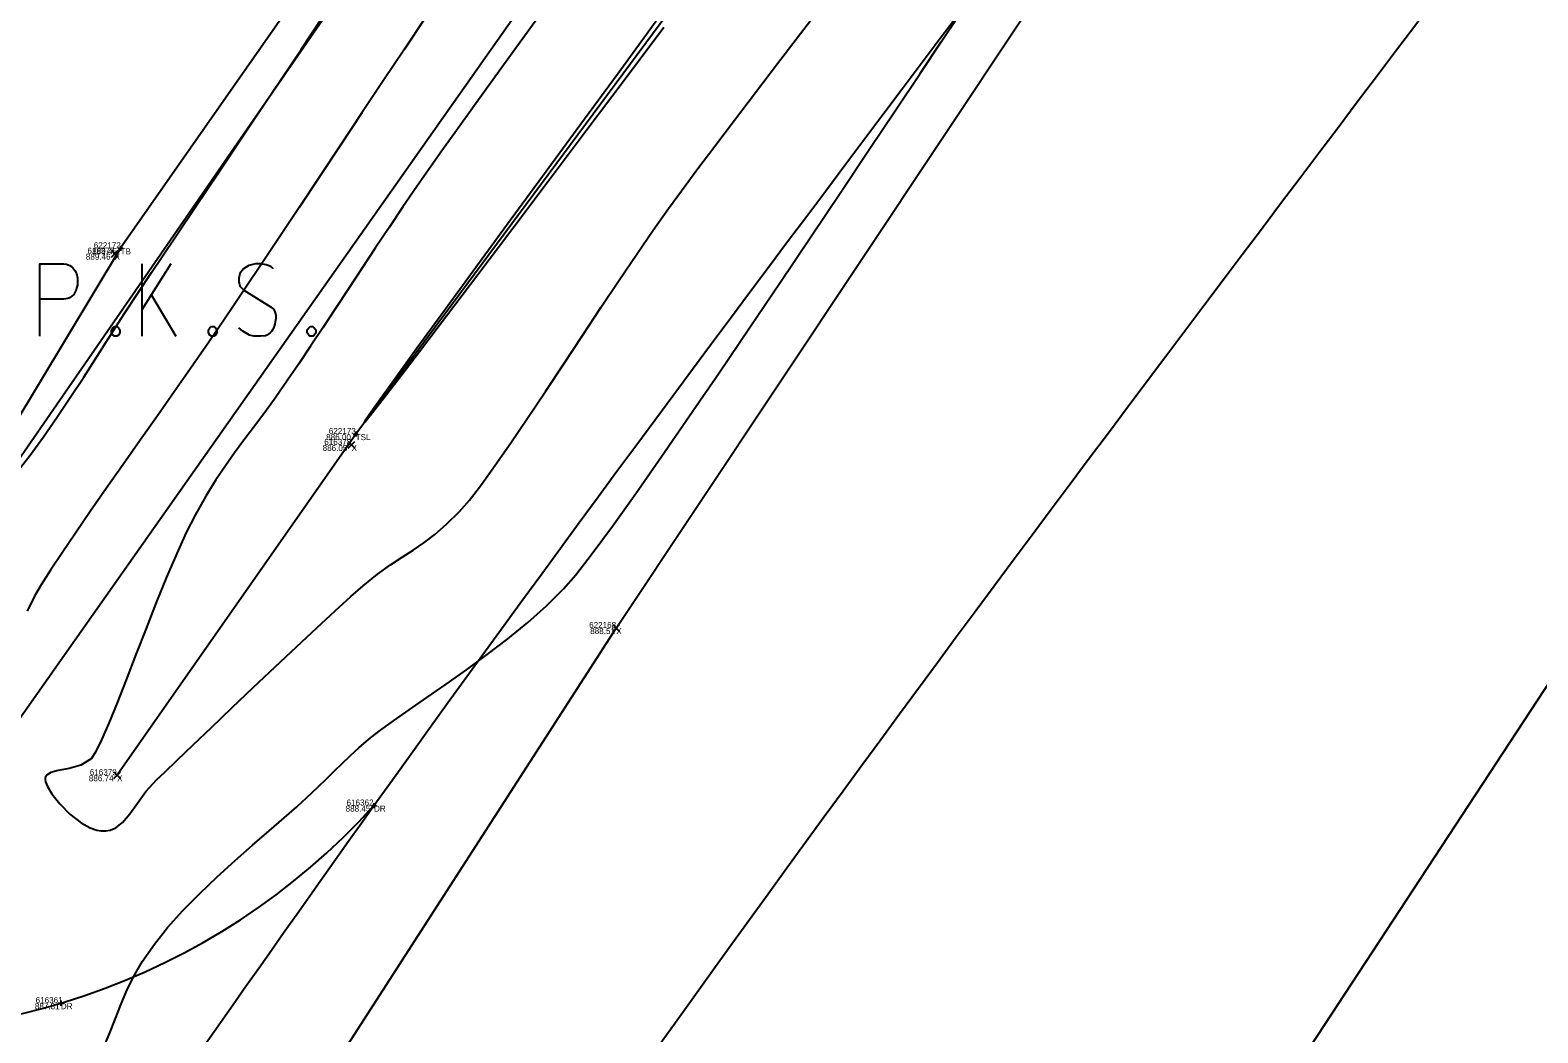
# Model space of a CAD drawing. Extents: x 1957117 to 1971063, y 701601 to 715861.
# Drawn here: x 1964306.2 to 1964393.5, y 707861.2 to 707919.3 of the extents above; entities that cross this region are included whole.
import ezdxf

# ---------------------------------------------------------------- set-up
doc = ezdxf.new("R2010")
doc.units = 0
for name, color, linetype in [('AP_X_Lights', 7, 'Continuous'), ('DT_X_Break_Line', 7, 'Continuous'), ('DT_X_Contour_Minor', 7, 'Continuous'), ('DT_X_TIN_Hull', 7, 'Continuous'), ('PV_P_Drive', 7, 'Continuous'), ('PV_P_Parking_Lot', 7, 'Continuous'), ('PV_P_Shoulder', 7, 'Continuous'), ('RS_Raster1', 7, 'Continuous'), ('RW_X_Esmt_RR', 7, 'Continuous'), ('RW_X_Fee_RW', 7, 'Continuous'), ('SC_Scratch1', 7, 'Continuous'), ('SC_Scratch2', 7, 'Continuous'), ('SC_Shading5', 7, 'Continuous')]:
    doc.layers.add(name, color=color, linetype=linetype)

msp = doc.modelspace()

# ---------------------------------------------------------------- linework, layer by layer
at = {"layer": 'AP_X_Lights'}
for p, q in [((1964310.9, 707906.148), (1964311.288, 707906.538)), ((1964310.9, 707906.538), (1964311.288, 707906.148)), ((1964324.62, 707895.064), (1964325.008, 707895.454)), ((1964324.62, 707895.454), (1964325.008, 707895.064)), ((1964339.947, 707884.457), (1964340.335, 707884.847)), ((1964339.947, 707884.847), (1964340.335, 707884.457)), ((1964311.039, 707875.926), (1964311.427, 707876.316)), ((1964311.039, 707876.316), (1964311.427, 707875.926))]:
    msp.add_line(p, q, dxfattribs=at)
at = {"layer": 'DT_X_Break_Line'}
for points in [[(1964557.968, 708221.563), (1964529.012, 708179.196), (1964501.004, 708139.524), (1964472.51, 708098.385), (1964443.736, 708056.284), (1964412.689, 708016.643), (1964384.427, 707977.661), (1964355.542, 707937.018), (1964325.051, 707895.89), (1964311.233, 707876.121)], [(1964501.633, 708199.836), (1964472.058, 708159.676), (1964442.718, 708119.139), (1964414.466, 708076.646), (1964403.549, 708024.16), (1964357.625, 707995.459), (1964339.239, 707946.448), (1964311.438, 707906.654), (1964292.589, 707875.355)]]:
    msp.add_lwpolyline(points, dxfattribs=at)
at = {"layer": 'DT_X_Contour_Minor'}
for points in [[(1964305.429, 707893.677), (1964306.202, 707894.674), (1964306.976, 707895.735), (1964307.749, 707896.85), (1964308.524, 707898.008), (1964309.3, 707899.197), (1964310.078, 707900.408), (1964310.859, 707901.629), (1964311.642, 707902.849), (1964312.429, 707904.058), (1964313.221, 707905.244), (1964313.825, 707906.139), (1964314.695, 707907.435), (1964315.799, 707909.082), (1964317.103, 707911.03), (1964318.574, 707913.229), (1964320.179, 707915.629), (1964321.884, 707918.18), (1964323.657, 707920.833)], [(1964305.429, 707893.677), (1964306.202, 707894.674), (1964306.976, 707895.735), (1964307.749, 707896.85), (1964308.524, 707898.008), (1964309.3, 707899.197), (1964310.078, 707900.408), (1964310.859, 707901.629), (1964311.642, 707902.849), (1964312.429, 707904.058), (1964313.221, 707905.244), (1964313.825, 707906.139), (1964314.695, 707907.435), (1964315.799, 707909.082), (1964317.103, 707911.03), (1964318.574, 707913.229), (1964320.179, 707915.629), (1964321.884, 707918.18), (1964323.657, 707920.833)], [(1964335.844, 707920.352), (1964334.424, 707918.392), (1964333.106, 707916.569), (1964331.917, 707914.919), (1964330.885, 707913.481), (1964330.037, 707912.293), (1964329.401, 707911.393), (1964328.595, 707910.23), (1964327.788, 707909.049), (1964326.984, 707907.858), (1964326.187, 707906.665), (1964325.401, 707905.479), (1964324.628, 707904.31), (1964323.874, 707903.165), (1964323.141, 707902.053), (1964322.434, 707900.984), (1964321.756, 707899.965), (1964321.11, 707899.006), (1964320.385, 707897.961), (1964319.733, 707897.063), (1964319.136, 707896.267), (1964318.577, 707895.53), (1964318.039, 707894.808), (1964317.505, 707894.057), (1964316.957, 707893.234), (1964316.38, 707892.295), (1964315.754, 707891.197), (1964315.239, 707890.183), (1964314.684, 707888.967), (1964314.101, 707887.599), (1964313.505, 707886.132), (1964312.907, 707884.619), (1964312.319, 707883.11), (1964311.755, 707881.659), (1964311.228, 707880.316), (1964310.748, 707879.135), (1964310.33, 707878.167), (1964309.986, 707877.464), (1964309.728, 707877.078), (1964309.14, 707876.703), (1964308.463, 707876.514), (1964307.815, 707876.399), (1964307.395, 707876.287), (1964307.178, 707876.153), (1964307.094, 707876.027), (1964307.072, 707875.95), (1964307.068, 707875.888), (1964307.089, 707875.74), (1964307.193, 707875.469), (1964307.446, 707875.043), (1964307.912, 707874.455), (1964308.495, 707873.874), (1964309.144, 707873.372), (1964309.677, 707873.075), (1964310.067, 707872.939), (1964310.316, 707872.897), (1964310.437, 707872.893), (1964310.572, 707872.9), (1964310.822, 707872.945), (1964311.157, 707873.083), (1964311.545, 707873.379), (1964311.98, 707873.89), (1964312.414, 707874.509), (1964312.906, 707875.18), (1964313.515, 707875.851), (1964313.994, 707876.308), (1964314.713, 707876.997), (1964315.63, 707877.874), (1964316.7, 707878.896), (1964317.878, 707880.019), (1964319.122, 707881.201), (1964320.386, 707882.399), (1964321.628, 707883.568), (1964322.802, 707884.665), (1964323.866, 707885.648), (1964324.774, 707886.472), (1964325.484, 707887.095), (1964326.32, 707887.771), (1964327.062, 707888.309), (1964327.736, 707888.759), (1964328.371, 707889.17), (1964328.994, 707889.591), (1964329.633, 707890.072), (1964330.315, 707890.661), (1964331.069, 707891.408), (1964331.632, 707892.064), (1964332.327, 707892.969), (1964333.133, 707894.087), (1964334.032, 707895.382), (1964335.006, 707896.817), (1964336.034, 707898.355), (1964337.097, 707899.96), (1964338.178, 707901.596), (1964339.255, 707903.225), (1964340.311, 707904.812), (1964341.326, 707906.32), (1964342.281, 707907.712), (1964343.157, 707908.953), (1964343.913, 707909.988), (1964344.816, 707911.204), (1964345.846, 707912.575), (1964346.982, 707914.075), (1964348.201, 707915.679), (1964349.484, 707917.361), (1964350.808, 707919.095), (1964352.153, 707920.854)], [(1964335.844, 707920.352), (1964334.424, 707918.392), (1964333.106, 707916.569), (1964331.917, 707914.919), (1964330.885, 707913.481), (1964330.037, 707912.293), (1964329.401, 707911.393), (1964328.595, 707910.23), (1964327.788, 707909.049), (1964326.984, 707907.858), (1964326.187, 707906.665), (1964325.401, 707905.479), (1964324.628, 707904.31), (1964323.874, 707903.165), (1964323.141, 707902.053), (1964322.434, 707900.984), (1964321.756, 707899.965), (1964321.11, 707899.006), (1964320.385, 707897.961), (1964319.733, 707897.063), (1964319.136, 707896.267), (1964318.577, 707895.53), (1964318.039, 707894.808), (1964317.505, 707894.057), (1964316.957, 707893.234), (1964316.38, 707892.295), (1964315.754, 707891.197), (1964315.239, 707890.183), (1964314.684, 707888.967), (1964314.101, 707887.599), (1964313.505, 707886.132), (1964312.907, 707884.619), (1964312.319, 707883.11), (1964311.755, 707881.659), (1964311.228, 707880.316), (1964310.748, 707879.135), (1964310.33, 707878.167), (1964309.986, 707877.464), (1964309.728, 707877.078), (1964309.14, 707876.703), (1964308.463, 707876.514), (1964307.815, 707876.399), (1964307.395, 707876.287), (1964307.178, 707876.153), (1964307.094, 707876.027), (1964307.072, 707875.95), (1964307.068, 707875.888), (1964307.089, 707875.74), (1964307.193, 707875.469), (1964307.446, 707875.043), (1964307.912, 707874.455), (1964308.495, 707873.874), (1964309.144, 707873.372), (1964309.677, 707873.075), (1964310.067, 707872.939), (1964310.316, 707872.897), (1964310.437, 707872.893), (1964310.572, 707872.9), (1964310.822, 707872.945), (1964311.157, 707873.083), (1964311.545, 707873.379), (1964311.98, 707873.89), (1964312.414, 707874.509), (1964312.906, 707875.18), (1964313.515, 707875.851), (1964313.994, 707876.308), (1964314.713, 707876.997), (1964315.63, 707877.874), (1964316.7, 707878.896), (1964317.878, 707880.019), (1964319.122, 707881.201), (1964320.386, 707882.399), (1964321.628, 707883.568), (1964322.802, 707884.665), (1964323.866, 707885.648), (1964324.774, 707886.472), (1964325.484, 707887.095), (1964326.32, 707887.771), (1964327.062, 707888.309), (1964327.736, 707888.759), (1964328.371, 707889.17), (1964328.994, 707889.591), (1964329.633, 707890.072), (1964330.315, 707890.661), (1964331.069, 707891.408), (1964331.632, 707892.064), (1964332.327, 707892.969), (1964333.133, 707894.087), (1964334.032, 707895.382), (1964335.006, 707896.817), (1964336.034, 707898.355), (1964337.097, 707899.96), (1964338.178, 707901.596), (1964339.255, 707903.225), (1964340.311, 707904.812), (1964341.326, 707906.32), (1964342.281, 707907.712), (1964343.157, 707908.953), (1964343.913, 707909.988), (1964344.816, 707911.204), (1964345.846, 707912.575), (1964346.982, 707914.075), (1964348.201, 707915.679), (1964349.484, 707917.361), (1964350.808, 707919.095), (1964352.153, 707920.854)], [(1964329.058, 707919.978), (1964327.872, 707918.201), (1964326.649, 707916.365), (1964325.407, 707914.499), (1964324.168, 707912.633), (1964322.95, 707910.798), (1964321.772, 707909.025), (1964320.654, 707907.342), (1964319.614, 707905.78), (1964318.674, 707904.37), (1964317.851, 707903.142), (1964317.166, 707902.125), (1964316.367, 707900.957), (1964315.487, 707899.688), (1964314.547, 707898.343), (1964313.568, 707896.949), (1964312.571, 707895.533), (1964311.576, 707894.119), (1964310.605, 707892.734), (1964309.678, 707891.405), (1964308.818, 707890.157), (1964308.043, 707889.016), (1964307.376, 707888.009), (1964306.837, 707887.161), (1964306.448, 707886.499), (1964306.034, 707885.629)], [(1964329.058, 707919.978), (1964327.872, 707918.201), (1964326.649, 707916.365), (1964325.407, 707914.499), (1964324.168, 707912.633), (1964322.95, 707910.798), (1964321.772, 707909.025), (1964320.654, 707907.342), (1964319.614, 707905.78), (1964318.674, 707904.37), (1964317.851, 707903.142), (1964317.166, 707902.125), (1964316.367, 707900.957), (1964315.487, 707899.688), (1964314.547, 707898.343), (1964313.568, 707896.949), (1964312.571, 707895.533), (1964311.576, 707894.119), (1964310.605, 707892.734), (1964309.678, 707891.405), (1964308.818, 707890.157), (1964308.043, 707889.016), (1964307.376, 707888.009), (1964306.837, 707887.161), (1964306.448, 707886.499), (1964306.034, 707885.629)], [(1964310.455, 707860.334), (1964310.82, 707861.204), (1964311.135, 707862.02), (1964311.44, 707862.811), (1964311.776, 707863.608), (1964312.186, 707864.44), (1964312.711, 707865.339), (1964313.393, 707866.335), (1964314.16, 707867.299), (1964315.046, 707868.282), (1964316.016, 707869.269), (1964317.035, 707870.242), (1964318.068, 707871.183), (1964319.08, 707872.076), (1964320.037, 707872.904), (1964320.903, 707873.649), (1964321.644, 707874.294), (1964322.225, 707874.823), (1964322.853, 707875.426), (1964323.371, 707875.933), (1964323.824, 707876.379), (1964324.26, 707876.802), (1964324.723, 707877.237), (1964325.26, 707877.721), (1964325.917, 707878.291), (1964326.486, 707878.739), (1964327.239, 707879.283), (1964328.145, 707879.914), (1964329.171, 707880.621), (1964330.288, 707881.395), (1964331.462, 707882.228), (1964332.662, 707883.108), (1964333.857, 707884.027), (1964335.015, 707884.976), (1964336.104, 707885.944), (1964337.093, 707886.922), (1964337.795, 707887.743), (1964338.747, 707888.972), (1964339.914, 707890.559), (1964341.266, 707892.451), (1964342.768, 707894.597), (1964344.39, 707896.945), (1964346.098, 707899.443), (1964347.859, 707902.039), (1964349.642, 707904.682), (1964351.413, 707907.32), (1964353.141, 707909.901), (1964354.793, 707912.373), (1964356.336, 707914.685), (1964357.737, 707916.785), (1964358.965, 707918.621), (1964359.987, 707920.141)], [(1964310.455, 707860.334), (1964310.82, 707861.204), (1964311.135, 707862.02), (1964311.44, 707862.811), (1964311.776, 707863.608), (1964312.186, 707864.44), (1964312.711, 707865.339), (1964313.393, 707866.335), (1964314.16, 707867.299), (1964315.046, 707868.282), (1964316.016, 707869.269), (1964317.035, 707870.242), (1964318.068, 707871.183), (1964319.08, 707872.076), (1964320.037, 707872.904), (1964320.903, 707873.649), (1964321.644, 707874.294), (1964322.225, 707874.823), (1964322.853, 707875.426), (1964323.371, 707875.933), (1964323.824, 707876.379), (1964324.26, 707876.802), (1964324.723, 707877.237), (1964325.26, 707877.721), (1964325.917, 707878.291), (1964326.486, 707878.739), (1964327.239, 707879.283), (1964328.145, 707879.914), (1964329.171, 707880.621), (1964330.288, 707881.395), (1964331.462, 707882.228), (1964332.662, 707883.108), (1964333.857, 707884.027), (1964335.015, 707884.976), (1964336.104, 707885.944), (1964337.093, 707886.922), (1964337.795, 707887.743), (1964338.747, 707888.972), (1964339.914, 707890.559), (1964341.266, 707892.451), (1964342.768, 707894.597), (1964344.39, 707896.945), (1964346.098, 707899.443), (1964347.859, 707902.039), (1964349.642, 707904.682), (1964351.413, 707907.32), (1964353.141, 707909.901), (1964354.793, 707912.373), (1964356.336, 707914.685), (1964357.737, 707916.785), (1964358.965, 707918.621), (1964359.987, 707920.141)], [(1964342.458, 707919.808), (1964340.242, 707916.789), (1964338.028, 707913.772), (1964335.863, 707910.817), (1964333.788, 707907.983), (1964331.851, 707905.331), (1964330.093, 707902.919), (1964328.56, 707900.809), (1964327.296, 707899.06), (1964326.345, 707897.731), (1964325.839, 707897.011), (1964325.624, 707896.692), (1964325.563, 707896.591), (1964325.559, 707896.575), (1964325.573, 707896.584), (1964325.652, 707896.671), (1964325.895, 707896.969), (1964326.437, 707897.661), (1964327.433, 707898.955), (1964328.741, 707900.671), (1964330.316, 707902.748), (1964332.115, 707905.127), (1964334.092, 707907.749), (1964336.203, 707910.554), (1964338.404, 707913.482), (1964340.651, 707916.474), (1964342.899, 707919.47)], [(1964342.458, 707919.808), (1964340.242, 707916.789), (1964338.028, 707913.772), (1964335.863, 707910.817), (1964333.788, 707907.983), (1964331.851, 707905.331), (1964330.093, 707902.919), (1964328.56, 707900.809), (1964327.296, 707899.06), (1964326.345, 707897.731), (1964325.839, 707897.011), (1964325.624, 707896.692), (1964325.563, 707896.591), (1964325.559, 707896.575), (1964325.573, 707896.584), (1964325.652, 707896.671), (1964325.895, 707896.969), (1964326.437, 707897.661), (1964327.433, 707898.955), (1964328.741, 707900.671), (1964330.316, 707902.748), (1964332.115, 707905.127), (1964334.092, 707907.749), (1964336.203, 707910.554), (1964338.404, 707913.482), (1964340.651, 707916.474), (1964342.899, 707919.47)]]:
    msp.add_lwpolyline(points, dxfattribs=at)
at = {"layer": 'DT_X_TIN_Hull'}
msp.add_lwpolyline([(1963979.319, 707289.756), (1964005.147, 707343.365), (1964096.972, 707506.447), (1964137.253, 707539.912), (1964166.017, 707582.038), (1964201.202, 707616.815), (1964201.876, 707617.583), (1964191.2, 707685.167), (1964221.045, 707725.403), (1964250.508, 707765.427), (1964278.98, 707807.131), (1964313.88, 707843.86), (1964340.141, 707884.652), (1964368.441, 707927.193), (1964396.427, 707968.962), (1964424.154, 708010.108), (1964451.896, 708051.068), (1964480.04, 708092.058), (1964508.519, 708133.679), (1964536.348, 708175.363), (1964564.579, 708216.242)], dxfattribs=at)
at = {"layer": 'PV_P_Drive'}
for p, q in [((1964311.292, 707906.654), (1964311.584, 707906.654)), ((1964311.438, 707906.8), (1964311.438, 707906.508)), ((1964311.438, 707906.654), (1964311.438, 707906.654)), ((1964325.051, 707896.036), (1964325.051, 707895.744)), ((1964324.905, 707895.89), (1964325.197, 707895.89)), ((1964325.051, 707895.89), (1964325.051, 707895.89)), ((1964325.964, 707874.364), (1964326.256, 707874.364)), ((1964326.11, 707874.51), (1964326.11, 707874.218)), ((1964326.11, 707874.364), (1964326.11, 707874.364)), ((1964307.829, 707862.914), (1964308.121, 707862.914)), ((1964307.975, 707863.06), (1964307.975, 707862.768)), ((1964307.975, 707862.914), (1964307.975, 707862.914))]:
    msp.add_line(p, q, dxfattribs=at)
at = {"layer": 'PV_P_Parking_Lot'}
for points in [[(1964306.768, 707901.559), (1964306.768, 707905.759), (1964308.156, 707905.759), (1964308.301, 707905.726), (1964308.504, 707905.66), (1964308.591, 707905.593), (1964308.677, 707905.527), (1964308.793, 707905.362), (1964308.88, 707905.197), (1964308.938, 707904.932), (1964308.938, 707904.535), (1964308.909, 707904.403), (1964308.851, 707904.205), (1964308.735, 707903.973), (1964308.619, 707903.874), (1964308.533, 707903.808), (1964308.388, 707903.742), (1964308.156, 707903.709), (1964306.768, 707903.709)], [(1964312.67, 707905.759), (1964312.67, 707901.559)], [(1964314.349, 707905.759), (1964312.67, 707903.08)], [(1964320.281, 707905.461), (1964320.223, 707905.527), (1964320.136, 707905.593), (1964319.875, 707905.693), (1964319.557, 707905.759), (1964319.325, 707905.759), (1964319.239, 707905.759), (1964318.863, 707905.66), (1964318.544, 707905.461), (1964318.342, 707905.197), (1964318.284, 707904.932), (1964318.284, 707904.734), (1964318.342, 707904.469), (1964318.573, 707904.238), (1964320.165, 707903.246), (1964320.309, 707903.113), (1964320.367, 707902.981), (1964320.425, 707902.783), (1964320.425, 707902.584), (1964320.396, 707902.386), (1964320.367, 707902.254), (1964320.309, 707902.088), (1964320.251, 707901.956), (1964320.194, 707901.857), (1964320.107, 707901.757), (1964320.02, 707901.691), (1964319.904, 707901.625), (1964319.818, 707901.592), (1964319.557, 707901.559), (1964319.152, 707901.559), (1964318.892, 707901.625), (1964318.515, 707901.857), (1964318.284, 707902.055)], [(1964313.22, 707903.94), (1964314.638, 707901.559)], [(1964311.079, 707902.121), (1964311.224, 707902.121), (1964311.311, 707902.055), (1964311.397, 707901.923), (1964311.397, 707901.757), (1964311.311, 707901.625), (1964311.224, 707901.559), (1964311.079, 707901.559), (1964310.992, 707901.625), (1964310.906, 707901.757), (1964310.906, 707901.923), (1964310.992, 707902.055), (1964311.079, 707902.121)], [(1964316.693, 707902.121), (1964316.837, 707902.121), (1964316.924, 707902.055), (1964317.011, 707901.923), (1964317.011, 707901.757), (1964316.924, 707901.625), (1964316.837, 707901.559), (1964316.693, 707901.559), (1964316.606, 707901.625), (1964316.519, 707901.757), (1964316.519, 707901.923), (1964316.606, 707902.055), (1964316.693, 707902.121)], [(1964322.422, 707902.121), (1964322.566, 707902.121), (1964322.653, 707902.055), (1964322.74, 707901.923), (1964322.74, 707901.757), (1964322.653, 707901.625), (1964322.566, 707901.559), (1964322.422, 707901.559), (1964322.335, 707901.625), (1964322.248, 707901.757), (1964322.248, 707901.923), (1964322.335, 707902.055), (1964322.422, 707902.121)]]:
    msp.add_lwpolyline(points, dxfattribs=at)
at = {"layer": 'RW_X_Esmt_RR'}
msp.add_lwpolyline([(1963738.247, 707073.608), (1964602.591, 708301.271)], dxfattribs=at)
at = {"layer": 'RW_X_Fee_RW'}
for points in [[(1963881.046, 707276.431), (1964172.578, 707701.964), (1964668.324, 708419.582), (1964735.207, 708501.875), (1964966.496, 708718.802), (1965107.468, 708816.338), (1965585.552, 709094.216), (1966091.861, 709326.705), (1966247.281, 709386.816), (1966633.174, 709551.737), (1966943.202, 709670.565), (1967172.032, 709812.662), (1967935.697, 710373.174), (1968346.714, 710683.963), (1968484.345, 710796.182), (1968743.632, 711067.038), (1968903.937, 711275.819), (1969041.222, 711501.316), (1969638.166, 712572.015), (1970019.077, 713196.718)], [(1963990.37, 707284.54), (1964211.3, 707607.51), (1964290.14, 707722.75), (1964537.53, 708100.29), (1964569.56, 708145.18), (1964601.94, 708190.45), (1964634.95, 708234.76), (1964669.06, 708278.18), (1964704.26, 708320.69), (1964740.51, 708362.26), (1964777.81, 708402.87), (1964816.13, 708442.5), (1964855.43, 708481.13), (1964895.86, 708519.27), (1964936.54, 708557.53), (1964977.01, 708595.03), (1965018.54, 708630.9), (1965061.47, 708665.24), (1965105.72, 708697.98), (1965151.2, 708729.05), (1965197.84, 708758.39), (1965265.03, 708795.01), (1965455.62, 708895.75), (1965993.74, 709164.89)]]:
    msp.add_lwpolyline(points, dxfattribs=at)
at = {"layer": 'SC_Scratch2'}
msp.add_arc((1964296.533, 707901.123), 39.885, 259.67033, 317.86375, dxfattribs=at)
at = {"layer": 'SC_Shading5'}
for points in [[(1963589.678, 706586.994), (1963626.625, 706689.548), (1963651.76, 706746.832), (1963668.09, 706778.596), (1963682.768, 706805.402), (1963734.424, 706911.594), (1963826.849, 707116.717), (1963877.258, 707215.645), (1963964.981, 707354.472), (1964070.526, 707509.355), (1964132.574, 707601.994), (1964163.9, 707642.169), (1964191.2, 707685.167), (1964278.98, 707807.131), (1964326.11, 707874.364), (1964396.427, 707968.962), (1964508.519, 708133.679), (1964655.588, 708336.552), (1964745.319, 708429.172), (1964840.327, 708522.317), (1964988.178, 708660.245), (1965089.796, 708739.041), (1965251.743, 708835.216), (1965415.807, 708922.048), (1965866.2, 709149.38), (1966173.543, 709294.131), (1966283.627, 709338.196), (1966534.003, 709419.214), (1966689.084, 709471.266), (1967008.468, 709641.817), (1967166.677, 709750.124), (1967422.113, 709931.083), (1967818.707, 710198.831), (1968187.021, 710459.852), (1968360.589, 710592.493), (1968496.543, 710707.847), (1968606.427, 710809.378), (1968733.391, 710937.091), (1968807.28, 711025.4), (1968843.008, 711077.094), (1968863.233, 711106.099), (1968909.747, 711171.311), (1968974.133, 711279.559), (1969130.932, 711546.915), (1969247.433, 711744.686), (1969402.714, 712016.424), (1969505.287, 712191.789), (1969666.311, 712460.805), (1969771.586, 712639.896), (1969880.058, 712820.917), (1969964.994, 712955.706), (1969990.005, 713000.084), (1970030.065, 713068.479)], [(1963609.915, 706579.703), (1963646.615, 706681.572), (1963671.193, 706737.585), (1963687.092, 706768.511), (1963701.884, 706795.526), (1963753.906, 706902.469), (1963846.249, 707107.41), (1963895.973, 707204.994), (1963982.966, 707342.667), (1964088.35, 707497.312), (1964150.015, 707589.379), (1964181.502, 707629.761), (1964209.024, 707673.109), (1964296.517, 707794.674), (1964343.552, 707861.772), (1964413.958, 707956.489), (1964526.123, 708121.313), (1964672.104, 708322.686), (1964760.576, 708414.006), (1964855.195, 708506.77), (1965002.134, 708643.847), (1965101.925, 708721.226), (1965262.272, 708816.451), (1965425.685, 708902.939), (1965875.63, 709130.044), (1966182.13, 709274.398), (1966290.944, 709317.954), (1966540.737, 709398.785), (1966697.632, 709451.445), (1967019.644, 709623.399), (1967178.971, 709732.471), (1967434.35, 709913.39), (1967830.945, 710181.14), (1968199.774, 710442.525), (1968374.086, 710575.735), (1968510.806, 710691.739), (1968621.36, 710793.889), (1968749.296, 710922.58), (1968824.413, 711012.355), (1968860.678, 711064.827), (1968880.812, 711093.701), (1968927.778, 711159.547), (1968992.655, 711268.62), (1969149.476, 711536.015), (1969266.039, 711733.891), (1969421.336, 712005.657), (1969523.8, 712180.835), (1969684.812, 712449.831), (1969790.084, 712628.917), (1969898.385, 712809.653), (1969983.474, 712944.685), (1970008.657, 712989.367), (1970048.626, 713057.607)]]:
    msp.add_spline(points, degree=3, dxfattribs=at)

# ---------------------------------------------------------------- texts
at = {"layer": 'PV_P_Shoulder'}
for s, p in [('889.45', (1964309.79, 707906.304)), ('889.46', (1964309.424, 707905.993)), ('886.05', (1964323.136, 707894.909)), ('886.00', (1964323.342, 707895.54)), ('888.51', (1964338.633, 707884.302)), ('886.74', (1964309.596, 707875.771)), ('888.45', (1964324.468, 707874.014)), ('887.81', (1964306.472, 707862.564))]:
    msp.add_text(s, height=0.35, dxfattribs=at).set_placement(p)
at = {"layer": 'RS_Raster1'}
for s, p in [('616377', (1964309.515, 707906.343)), ('622172', (1964309.884, 707906.654)), ('622173', (1964323.494, 707895.89)), ('616378', (1964323.232, 707895.259)), ('622168', (1964338.57, 707884.652)), ('616379', (1964309.651, 707876.121)), ('616362', (1964324.523, 707874.364)), ('616361', (1964306.517, 707862.914))]:
    msp.add_text(s, height=0.35, dxfattribs=at).set_placement(p)
at = {"layer": 'SC_Scratch1'}
for s, p in [('TB', (1964311.438, 707906.304)), ('X', (1964311.094, 707905.993)), ('X', (1964324.814, 707894.909)), ('TSL', (1964325.051, 707895.54)), ('X', (1964340.141, 707884.302)), ('X', (1964311.233, 707875.771)), ('DR', (1964326.11, 707874.014)), ('DR', (1964307.975, 707862.564))]:
    msp.add_text(s, height=0.35, dxfattribs=at).set_placement(p)

doc.saveas('drawing.dxf')
